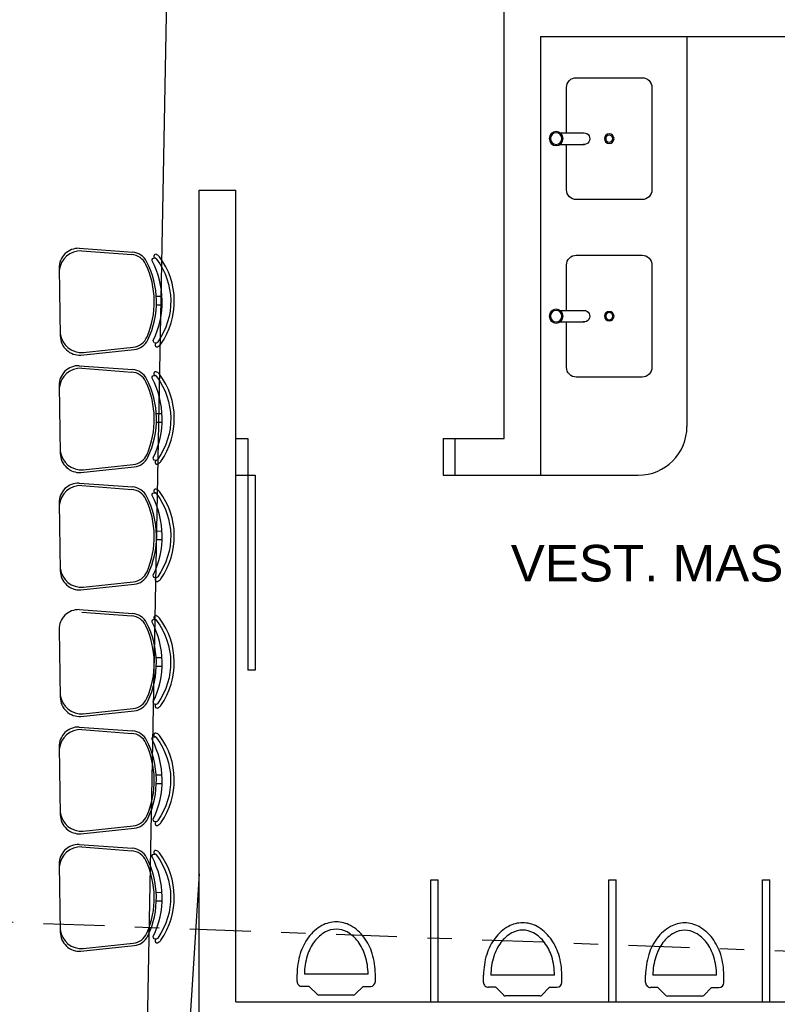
# Model space of a CAD drawing. Extents: x 40.7 to 137.4, y -250.8 to -221.5.
# Tile 275 of 320: x 117.3 to 120.4, y -238.4 to -234.3. Entities that reach past the tile are written whole.
import ezdxf
from ezdxf.enums import TextEntityAlignment as Align

# ---------------------------------------------------------------- set-up
doc = ezdxf.new("R2010")
doc.units = 0
doc.header["$MEASUREMENT"] = 0
doc.linetypes.add('DASHDOT2', pattern=[0.5, 0.25, -0.125, 0, -0.125])
doc.layers.get('0').update_dxf_attribs({"linetype": 'CONTINUOUS'})
for name, color, linetype in [('AC-FRIGORÍFICA', 20, 'DASHDOT2'), ('paredes1', 8, 'CONTINUOUS'), ('textos1', 4, 'CONTINUOUS')]:
    doc.layers.add(name, color=color, linetype=linetype)
doc.styles.add('Texto Cota', font='ARIAL.TTF')

# ---------------------------------------------------------------- blocks, each defined once
blk = doc.blocks.new('P80D')
at = {"layer": 'paredes1'}
for p, q in [((0, 0.85), (0, 0.9)), ((0.15, 0.85), (0.15, 0.9)), ((0, 0.85), (0.15, 0.85)), ((0, 0.05), (0.15, 0.05)), ((0, 0), (0, 0.05)), ((0.15, 0.08), (0.9494, 0.08)), ((0.15, 0), (0.15, 0.08)), ((0.15, 0.05), (0.9494, 0.05)), ((0.9494, 0.08), (0.9494, 0.05))]:
    blk.add_line(p, q, dxfattribs=at)
blk = doc.blocks.new('MICTORIO')
at = {"layer": 'paredes1'}
for p, q in [((-0.0554, 0.1604), (-0.0854, 0.1604)), ((-0.0854, 0.1304), (-0.0854, -0.1304)), ((-0.0354, 0.1104), (-0.0354, 0.1404)), ((-0.0029, 0.0779), (-0.0354, 0.1104)), ((0, 0.0709), (0, -0.0709)), ((-0.0029, -0.0779), (-0.0354, -0.1104)), ((-0.0354, -0.1104), (-0.0354, -0.1404)), ((-0.0554, -0.1604), (-0.0854, -0.1604))]:
    blk.add_line(p, q, dxfattribs=at)
for points in [[(-0.0854, 0.1604, 0.075167), (-0.17, 0.1476, 0.085589), (-0.2371, 0.1134, 0.106125), (-0.2848, 0.0588, 0.127243), (-0.3, 0, 0.127243), (-0.2848, -0.0588, 0.106125), (-0.2371, -0.1134, 0.085589), (-0.17, -0.1476, 0.075167), (-0.0854, -0.1604, 0.075167)], [(-0.0854, 0.1304, 0.075167), (-0.1611, 0.1189, 0.085589), (-0.2192, 0.0894, 0.106125), (-0.2586, 0.0443, 0.127243), (-0.27, 0, 0.127243), (-0.2586, -0.0443, 0.106125), (-0.2192, -0.0894, 0.085589), (-0.1611, -0.1189, 0.075167), (-0.0854, -0.1304, 0.075167)]]:
    blk.add_lwpolyline(points, format="xyb", dxfattribs=at)
for centre, radius, start, end in [((-0.0554, 0.1404), 0.02, 0, 90), ((-0.01, 0.0709), 0.01, 0, 45), ((-0.01, -0.0709), 0.01, 315, 0), ((-0.0554, -0.1404), 0.02, 270, 0)]:
    blk.add_arc(centre, radius, start, end, dxfattribs=at)
blk = doc.blocks.new('v bjhbjhgjhjh')
for p, q in [((0.0161, 0.0238), (0.1162, 0.0238)), ((0.1375, -0.0002), (0.1375, 0.0005)), ((-0.0005, -0.0238), (0.0005, -0.0238)), ((0.0161, -0.0238), (0.1138, -0.0238)), ((0.1138, -0.0236), (0.1138, -0.0238))]:
    blk.add_line(p, q)
for radius in [0.0287, 0.0238]:
    blk.add_circle((0, 0), radius)
blk.add_arc((0.1138, 0.0001), 0.0238, 269.9522, 95.8898)
blk = doc.blocks.new('xvhgfjykilugkhjnftg')
at = {"layer": 'paredes1'}
blk.add_lwpolyline([(-0.175, -0.0239), (-0.175, -0.21, 0.414214), (-0.135, -0.25), (0.135, -0.25, 0.414214), (0.175, -0.21), (0.175, 0.21, 0.414214), (0.135, 0.25), (-0.135, 0.25, 0.414214), (-0.175, 0.21), (-0.175, 0.0236)], format="xyb", dxfattribs=at)
for radius in [0.0196, 0.0146]:
    blk.add_circle((0, 0), radius, dxfattribs=at)
blk.add_blockref('v bjhbjhgjhjh', (-0.2177, -0.0001), dxfattribs=at)
blk = doc.blocks.new('AREA')
at = {"style": 'Texto Cota'}
for tag, p in [('AREAS:COMODO', (0, 1.75)), ('AREAS:VALOR', (0, -1.25))]:
    blk.add_attdef(tag, text='', height=2, dxfattribs=at).set_placement(p, align=Align.MIDDLE_CENTER)

msp = doc.modelspace()

# ---------------------------------------------------------------- linework, layer by layer
at = {"color": 5}
for p, q in [((117.9353, -232.2864), (117.8049, -239.2902)), ((118.0333, -237.823), (117.9455, -239.1979))]:
    msp.add_line(p, q, dxfattribs=at)
at = {"layer": 'AC-FRIGORÍFICA'}
msp.add_line((104.8041, -237.5563), (123.1321, -238.2399), dxfattribs=at)
at = {"layer": 'paredes1'}
for p, q in [((119.2833, -236.0375), (119.2833, -232.6175)), ((119.4333, -234.3875), (122.6633, -234.3875)), ((119.4333, -234.3875), (119.4333, -236.1875)), ((120.0333, -234.3875), (120.0333, -235.9875)), ((118.0333, -238.4975), (118.0333, -235.0175)), ((118.0333, -235.0175), (118.1833, -235.0175)), ((118.0333, -238.4975), (118.0333, -235.0175)), ((118.1833, -238.3475), (118.1833, -235.0175)), ((119.0833, -236.1875), (119.0833, -236.0375)), ((119.0833, -236.0375), (119.2833, -236.0375)), ((119.0833, -236.1875), (119.4333, -236.1875)), ((119.4333, -236.1875), (119.8333, -236.1875)), ((118.9833, -237.8475), (119.0133, -237.8475)), ((118.9833, -238.3475), (118.9833, -237.8475)), ((119.0133, -238.3475), (119.0133, -237.8475)), ((119.7133, -237.8475), (119.7433, -237.8475)), ((119.7133, -238.3475), (119.7133, -237.8475)), ((119.7433, -238.3475), (119.7433, -237.8475)), ((120.3433, -237.8475), (120.3733, -237.8475)), ((120.3433, -238.3475), (120.3433, -237.8475)), ((120.3733, -238.3475), (120.3733, -237.8475)), ((118.1833, -238.3475), (122.6633, -238.3475))]:
    msp.add_line(p, q, dxfattribs=at)
at = {"layer": 'paredes1', "linetype": 'ByBlock'}
for p, q in [((117.5418, -235.2566), (117.7608, -235.2728)), ((117.552, -235.2669), (117.7569, -235.2827)), ((117.4595, -235.3378), (117.4638, -235.6164)), ((117.8574, -235.4534), (117.8809, -235.453)), ((117.858, -235.4884), (117.8815, -235.488)), ((117.5487, -235.695), (117.767, -235.672)), ((117.5585, -235.6844), (117.7628, -235.6622)), ((117.5418, -235.7381), (117.7608, -235.7543)), ((117.552, -235.7484), (117.7569, -235.7642)), ((117.4595, -235.8194), (117.4638, -236.0979)), ((117.8574, -235.9349), (117.8809, -235.9345)), ((117.858, -235.9699), (117.8815, -235.9695)), ((117.5487, -236.1765), (117.767, -236.1535)), ((117.5585, -236.1659), (117.7628, -236.1437)), ((117.5418, -236.2196), (117.7608, -236.2358)), ((117.552, -236.2299), (117.7569, -236.2457)), ((117.4595, -236.3009), (117.4638, -236.5794)), ((117.8574, -236.4164), (117.8809, -236.416)), ((117.858, -236.4514), (117.8815, -236.451)), ((117.5487, -236.658), (117.767, -236.635)), ((117.5585, -236.6474), (117.7628, -236.6252)), ((117.5417, -236.7389), (117.7607, -236.7551)), ((117.5519, -236.7492), (117.7568, -236.765)), ((117.4594, -236.8201), (117.4637, -237.0987)), ((117.8573, -236.9357), (117.8808, -236.9353)), ((117.8579, -236.9707), (117.8814, -236.9703)), ((117.5486, -237.1773), (117.7669, -237.1542)), ((117.5584, -237.1666), (117.7627, -237.1444)), ((117.5417, -237.2204), (117.7607, -237.2366)), ((117.5519, -237.2307), (117.7568, -237.2465)), ((117.4594, -237.3016), (117.4637, -237.5802)), ((117.8573, -237.4172), (117.8808, -237.4168)), ((117.8579, -237.4522), (117.8814, -237.4518)), ((117.5584, -237.6481), (117.7627, -237.6259)), ((117.5486, -237.6588), (117.7669, -237.6357)), ((117.5417, -237.7019), (117.7607, -237.7181)), ((117.5519, -237.7122), (117.7568, -237.728)), ((117.4594, -237.7831), (117.4637, -238.0617)), ((117.8573, -237.8987), (117.8808, -237.8983)), ((117.8579, -237.9337), (117.8814, -237.9333)), ((117.5584, -238.1296), (117.7627, -238.1074)), ((117.5486, -238.1403), (117.7669, -238.1172))]:
    msp.add_line(p, q, dxfattribs=at)
for points in [[(117.8454, -235.6342, 0.237888), (117.8403, -235.3081, -0.605717), (117.8542, -235.2971, -0.122717), (117.8589, -235.3009, -0.323529), (117.8643, -235.6408, -0.122717), (117.8596, -235.6447, -0.605717)], [(117.8454, -236.1157, 0.237888), (117.8403, -235.7896, -0.605717), (117.8542, -235.7786, -0.122717), (117.8589, -235.7824, -0.323529), (117.8643, -236.1223, -0.122717), (117.8596, -236.1262, -0.605717)], [(117.8454, -236.5972, 0.237888), (117.8403, -236.2711, -0.605717), (117.8542, -236.2601, -0.122717), (117.8589, -236.2639, -0.323529), (117.8643, -236.6038, -0.122717), (117.8596, -236.6077, -0.605717)], [(117.8453, -237.1165, 0.237888), (117.8402, -236.7903, -0.605717), (117.8541, -236.7794, -0.122717), (117.8588, -236.7831, -0.323529), (117.8642, -237.1231, -0.122717), (117.8595, -237.127, -0.605717)], [(117.8453, -237.598, 0.237888), (117.8402, -237.2718, -0.605717), (117.8541, -237.2609, -0.122717), (117.8588, -237.2646, -0.323529), (117.8642, -237.6046, -0.122717), (117.8595, -237.6085, -0.605717)], [(117.8453, -238.0795, 0.237888), (117.8402, -237.7533, -0.605717), (117.8541, -237.7424, -0.122717), (117.8588, -237.7461, -0.323529), (117.8642, -238.0861, -0.122717), (117.8595, -238.09, -0.605717)]]:
    msp.add_lwpolyline(points, format="xyb", close=True, dxfattribs=at)
for centre, radius, start, end in [((117.5395, -235.3366), 0.08, 88.3306, 180.8998), ((117.5483, -235.3556), 0.0887, 87.6476, 175.3073), ((117.7515, -235.3525), 0.07, 25.1637, 85.5999), ((117.7556, -235.3426), 0.07, 27.2951, 85.7786), ((117.8549, -235.289), 0.00782, 45.5743, 241.0889), ((117.4871, -235.4767), 0.3622, 336.6359, 25.1637), ((117.496, -235.4766), 0.3622, 334.5045, 27.2951), ((117.8491, -235.3085), 0.0125, 37.7697, 65.7543), ((117.8491, -235.3085), 0.0275, 37.4427, 65.7543), ((117.6264, -235.4745), 0.3052, 325.0236, 36.776), ((117.5521, -235.5959), 0.0887, 186.4923, 274.152), ((117.5438, -235.6151), 0.08, 180.8998, 273.469), ((117.7553, -235.5926), 0.07, 276.1997, 336.6359), ((117.7597, -235.6023), 0.07, 276.0211, 334.5045), ((117.8606, -235.6528), 0.00782, 120.7107, 316.2253), ((117.8542, -235.6335), 0.0275, 296.0453, 324.3569), ((117.5395, -235.8181), 0.08, 88.3306, 180.8998), ((117.5483, -235.8371), 0.0887, 87.6476, 175.3073), ((117.7515, -235.834), 0.07, 25.1637, 85.5999), ((117.7556, -235.8241), 0.07, 27.2951, 85.7786), ((117.8549, -235.7705), 0.00782, 45.5743, 241.0889), ((117.8491, -235.79), 0.0275, 37.4427, 65.7543), ((117.4871, -235.9582), 0.3622, 336.6359, 25.1637), ((117.496, -235.9581), 0.3622, 334.5045, 27.2951), ((117.8491, -235.79), 0.0125, 37.7697, 65.7543), ((117.6264, -235.956), 0.3052, 325.0236, 36.776), ((117.5521, -236.0774), 0.0887, 186.4923, 274.152), ((117.5438, -236.0966), 0.08, 180.8998, 273.469), ((117.7553, -236.0741), 0.07, 276.1997, 336.6359), ((117.7597, -236.0838), 0.07, 276.0211, 334.5045), ((117.8606, -236.1343), 0.00782, 120.7107, 316.2253), ((117.8542, -236.115), 0.0275, 296.0453, 324.3569), ((117.5395, -236.2996), 0.08, 88.3306, 180.8998), ((117.5483, -236.3186), 0.0887, 87.6476, 175.3073), ((117.7515, -236.3155), 0.07, 25.1637, 85.5999), ((117.7556, -236.3056), 0.07, 27.2951, 85.7786), ((117.8549, -236.252), 0.00782, 45.5743, 241.0889), ((117.8491, -236.2715), 0.0275, 37.4427, 65.7543), ((117.4871, -236.4397), 0.3622, 336.6359, 25.1637), ((117.496, -236.4396), 0.3622, 334.5045, 27.2951), ((117.8491, -236.2715), 0.0125, 37.7697, 65.7543), ((117.6264, -236.4375), 0.3052, 325.0236, 36.776), ((117.5521, -236.5589), 0.0887, 186.4923, 274.152), ((117.5438, -236.5781), 0.08, 180.8998, 273.469), ((117.7553, -236.5556), 0.07, 276.1997, 336.6359), ((117.7597, -236.5653), 0.07, 276.0211, 334.5045), ((117.8606, -236.6158), 0.00782, 120.7107, 316.2253), ((117.8542, -236.5965), 0.0275, 296.0453, 324.3569), ((117.5394, -236.8189), 0.08, 88.3306, 180.8998), ((117.7514, -236.8348), 0.07, 25.1637, 85.5999), ((117.7555, -236.8249), 0.07, 27.2951, 85.7786), ((117.8548, -236.7713), 0.00782, 45.5743, 241.0889), ((117.849, -236.7908), 0.0275, 37.4427, 65.7543), ((117.6263, -236.9568), 0.3052, 325.0236, 36.776), ((117.487, -236.959), 0.3622, 336.6359, 25.1637), ((117.4959, -236.9588), 0.3622, 334.5045, 27.2951), ((117.849, -236.7908), 0.0125, 37.7697, 65.7543), ((117.5437, -237.0974), 0.08, 180.8998, 273.469), ((117.552, -237.0782), 0.0887, 186.4923, 274.152), ((117.7552, -237.0749), 0.07, 276.1997, 336.6359), ((117.7596, -237.0846), 0.07, 276.0211, 334.5045), ((117.8605, -237.135), 0.00782, 120.7107, 316.2253), ((117.8541, -237.1157), 0.0275, 296.0453, 324.3569), ((117.5394, -237.3004), 0.08, 88.3306, 180.8998), ((117.5482, -237.3193), 0.0887, 87.6476, 175.3073), ((117.7514, -237.3163), 0.07, 25.1637, 85.5999), ((117.7555, -237.3064), 0.07, 27.2951, 85.7786), ((117.8548, -237.2528), 0.00782, 45.5743, 241.0889), ((117.849, -237.2723), 0.0125, 37.7697, 65.7543), ((117.849, -237.2723), 0.0275, 37.4427, 65.7543), ((117.6263, -237.4383), 0.3052, 325.0236, 36.776), ((117.487, -237.4405), 0.3622, 336.6359, 25.1637), ((117.4959, -237.4403), 0.3622, 334.5045, 27.2951), ((117.5437, -237.5789), 0.08, 180.8998, 273.469), ((117.552, -237.5597), 0.0887, 186.4923, 274.152), ((117.7552, -237.5564), 0.07, 276.1997, 336.6359), ((117.7596, -237.5661), 0.07, 276.0211, 334.5045), ((117.8605, -237.6165), 0.00782, 120.7107, 316.2253), ((117.8541, -237.5972), 0.0275, 296.0453, 324.3569), ((117.5394, -237.7819), 0.08, 88.3306, 180.8998), ((117.5482, -237.8008), 0.0887, 87.6476, 175.3073), ((117.7514, -237.7978), 0.07, 25.1637, 85.5999), ((117.7555, -237.7879), 0.07, 27.2951, 85.7786), ((117.8548, -237.7343), 0.00782, 45.5743, 241.0889), ((117.849, -237.7538), 0.0125, 37.7697, 65.7543), ((117.849, -237.7538), 0.0275, 37.4427, 65.7543), ((117.6263, -237.9198), 0.3052, 325.0236, 36.776), ((117.487, -237.922), 0.3622, 336.6359, 25.1637), ((117.4959, -237.9219), 0.3622, 334.5045, 27.2951), ((117.5437, -238.0604), 0.08, 180.8998, 273.469), ((117.552, -238.0412), 0.0887, 186.4923, 274.152), ((117.7552, -238.0379), 0.07, 276.1997, 336.6359), ((117.7596, -238.0476), 0.07, 276.0211, 334.5045), ((117.8605, -238.098), 0.00782, 120.7107, 316.2253), ((117.8541, -238.0787), 0.0275, 296.0453, 324.3569)]:
    msp.add_arc(centre, radius, start, end, dxfattribs=at)
at = {"layer": 'paredes1'}
msp.add_arc((119.8333, -235.9875), 0.2, 270, 0, dxfattribs=at)

# ---------------------------------------------------------------- block references
at = {"layer": 'paredes1', "xscale": -1, "rotation": 180}
for p in [(119.7147, -234.8067), (119.7147, -235.535)]:
    msp.add_blockref('xvhgfjykilugkhjnftg', p, dxfattribs=at)
at = {"layer": 'paredes1', "rotation": 270}
for name, p in [('P80D', (118.1833, -236.0375)), ('MICTORIO', (118.5954, -238.3199)), ('MICTORIO', (119.3598, -238.3236)), ('MICTORIO', (120.0242, -238.3242))]:
    msp.add_blockref(name, p, dxfattribs=at)
at = {"layer": 'textos1', "linetype": 'Continuous', "lineweight": -3}
ref = msp.add_blockref('AREA', (119.9745, -236.6533), dxfattribs=dict(at, xscale=0.05999999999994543, yscale=0.05999999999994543, zscale=0.05999999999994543))
ref.add_attrib('AREAS:COMODO', 'VEST. MASC.', dxfattribs={"layer": '0', "height": 0.15, "style": 'Texto Cota'}).set_placement((119.9745, -236.5483), align=Align.MIDDLE_CENTER)

doc.saveas('drawing.dxf')
